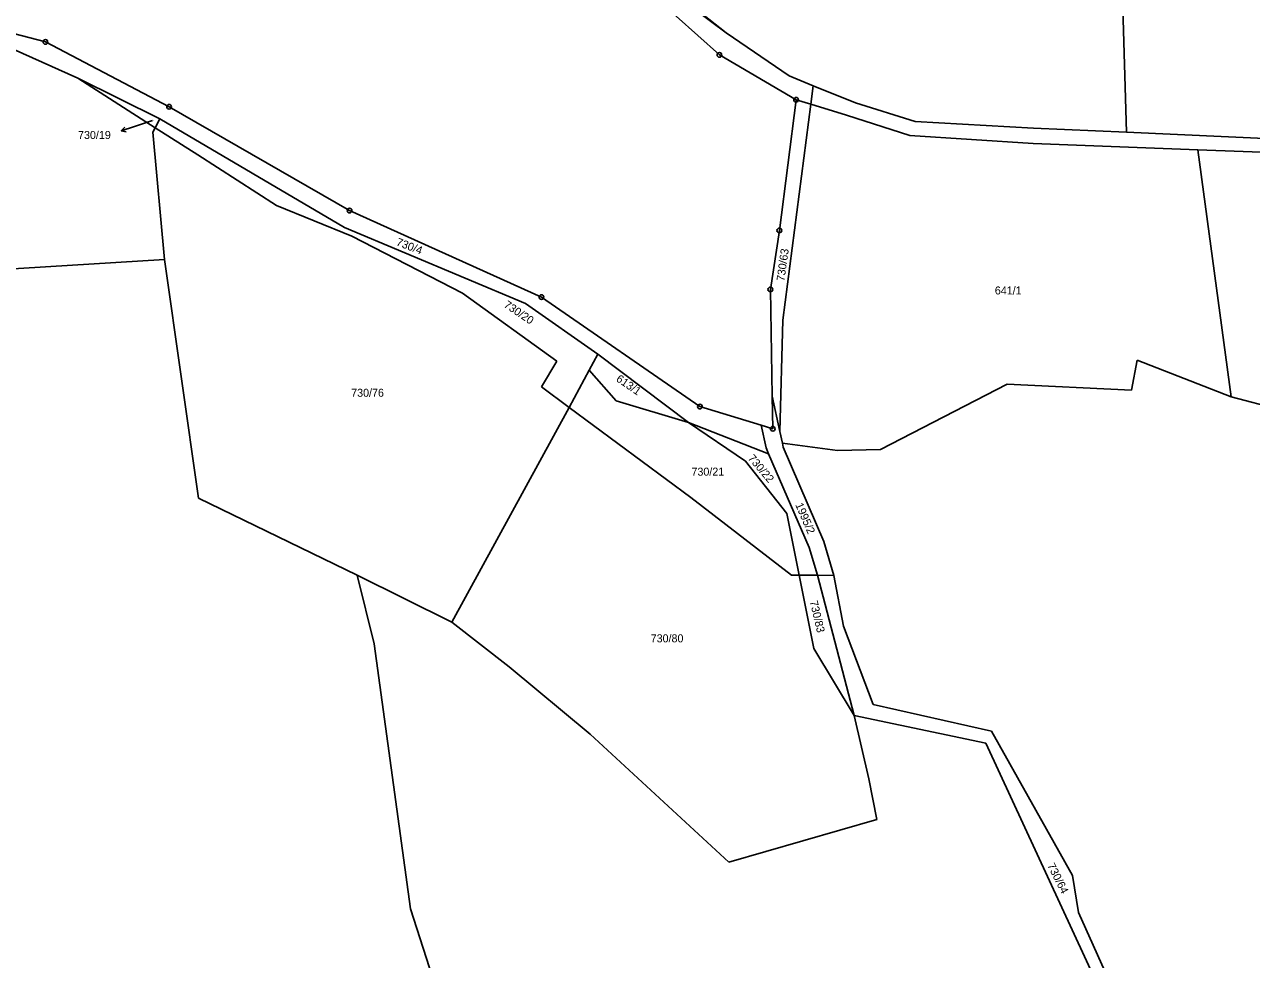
# Model space of a CAD drawing. Extents: x -795483 to -789093, y -1112258 to -1108741.
# Drawn here: x -790237.4 to -789976.9, y -1110782.8 to -1110584.2 of the extents above; entities that cross this region are included whole.
import ezdxf

# ---------------------------------------------------------------- set-up
doc = ezdxf.new("R2010")
doc.units = 0
for name, color, linetype in [('Komunikace', 7, 'Continuous'), ('Vrstva 1', 7, 'Continuous'), ('Vrstva 14', 7, 'Continuous'), ('Vrstva 16', 7, 'Continuous'), ('Vrstva 28', 7, 'Continuous')]:
    doc.layers.add(name, color=color, linetype=linetype)

msp = doc.modelspace()

# ---------------------------------------------------------------- linework, layer by layer
at = {"layer": 'Komunikace'}
msp.add_line((-790210.26, -1110604.54), (-790214.06, -1110605.82), dxfattribs=at)
at = {"layer": 'Vrstva 1'}
for p, q in [((-790088.41, -1110585.94), (-790118.1, -1110562.35)), ((-790107.56, -1110571.6), (-790088.41, -1110585.94)), ((-790109.06, -1110573.39), (-790089.84, -1110590.63)), ((-790004.31, -1110577.11), (-790003.41, -1110607.07)), ((-790248.26, -1110585.67), (-790226.09, -1110595.55)), ((-790245.32, -1110584.65), (-790232.97, -1110587.87)), ((-790075.06, -1110595.08), (-790088.41, -1110585.94)), ((-790232.97, -1110587.87), (-790206.7, -1110601.63)), ((-790089.84, -1110590.63), (-790073.57, -1110600.14)), ((-790208.66, -1110604.17), (-790226.09, -1110595.55)), ((-790226.09, -1110595.55), (-790209.67, -1110606.08)), ((-790069.93, -1110597.17), (-790075.06, -1110595.08)), ((-790069.93, -1110597.17), (-790070.44, -1110601.09)), ((-790060.94, -1110600.83), (-790069.93, -1110597.17)), ((-790206.7, -1110601.63), (-790168.39, -1110623.68)), ((-790077.12, -1110627.91), (-790073.57, -1110600.14)), ((-790070.44, -1110601.09), (-790076.4, -1110646.99)), ((-790073.57, -1110600.14), (-790070.44, -1110601.09)), ((-790070.44, -1110601.09), (-790062.85, -1110603.41)), ((-790048.28, -1110604.77), (-790060.94, -1110600.83)), ((-790208.66, -1110604.17), (-790209.67, -1110606.08)), ((-790169.45, -1110627.28), (-790208.66, -1110604.17)), ((-790062.85, -1110603.41), (-790049.4, -1110607.77)), ((-790209.67, -1110606.08), (-790210.16, -1110607.01)), ((-790210.16, -1110607.01), (-790207.67, -1110634.08)), ((-790209.67, -1110606.08), (-790200.64, -1110611.87)), ((-790023.12, -1110606.19), (-790048.28, -1110604.77)), ((-790003.41, -1110607.07), (-790023.12, -1110606.19)), ((-789963.76, -1110608.83), (-790003.41, -1110607.07)), ((-790049.4, -1110607.77), (-790023.24, -1110609.43)), ((-790023.24, -1110609.43), (-789988.24, -1110610.78)), ((-790200.64, -1110611.87), (-790183.88, -1110622.63)), ((-789981.15, -1110663.24), (-789988.24, -1110610.78)), ((-789988.24, -1110610.78), (-789964.4, -1110611.7)), ((-790183.88, -1110622.63), (-790167.93, -1110629.11)), ((-790168.39, -1110623.68), (-790127.63, -1110642.07)), ((-790131.04, -1110643.46), (-790169.45, -1110627.28)), ((-790079.03, -1110640.45), (-790077.12, -1110627.91)), ((-790167.93, -1110629.11), (-790144.42, -1110641.23)), ((-790207.67, -1110634.08), (-790250.25, -1110636.73)), ((-790207.67, -1110634.08), (-790200.43, -1110684.76)), ((-790078.63, -1110663.1), (-790079.03, -1110640.45)), ((-790144.42, -1110641.23), (-790124.35, -1110655.68)), ((-790115.64, -1110654.21), (-790131.04, -1110643.46)), ((-790127.63, -1110642.07), (-790093.98, -1110665.33)), ((-790076.4, -1110646.99), (-790077, -1110670.63)), ((-790124.35, -1110655.68), (-790127.65, -1110661.14)), ((-790117.49, -1110657.62), (-790115.64, -1110654.21)), ((-790096.43, -1110668.67), (-790115.64, -1110654.21)), ((-790001.1, -1110655.43), (-790002.32, -1110661.83)), ((-790001.1, -1110655.43), (-789981.15, -1110663.24)), ((-790117.49, -1110657.62), (-790121.78, -1110665.49)), ((-790117.49, -1110657.62), (-790111.76, -1110664.11)), ((-790127.65, -1110661.14), (-790121.78, -1110665.49)), ((-790028.75, -1110660.57), (-790055.63, -1110674.44)), ((-790028.75, -1110660.57), (-790002.32, -1110661.83)), ((-790096.43, -1110668.67), (-790111.76, -1110664.11)), ((-790077, -1110670.63), (-790078.63, -1110663.1)), ((-790078.51, -1110670.04), (-790078.63, -1110663.1)), ((-789954.11, -1110670.34), (-789981.15, -1110663.24)), ((-790121.78, -1110665.49), (-790146.65, -1110711.09)), ((-790121.78, -1110665.49), (-790095.92, -1110684.65)), ((-790093.98, -1110665.33), (-790080.98, -1110669.29)), ((-790096.43, -1110668.67), (-790084.31, -1110676.95)), ((-790096.43, -1110668.67), (-790079.39, -1110675.35)), ((-790080.98, -1110669.29), (-790079.92, -1110674.11)), ((-790080.98, -1110669.29), (-790078.51, -1110670.04)), ((-790076.46, -1110673.12), (-790077, -1110670.63)), ((-790079.92, -1110674.11), (-790079.39, -1110675.35)), ((-790076.29, -1110673.92), (-790076.46, -1110673.12)), ((-790064.77, -1110674.62), (-790076.46, -1110673.12)), ((-790067.65, -1110693.96), (-790076.29, -1110673.92)), ((-790055.63, -1110674.44), (-790064.77, -1110674.62)), ((-790075.53, -1110688.06), (-790084.31, -1110676.95)), ((-790079.39, -1110675.35), (-790070.82, -1110695.26)), ((-790166.78, -1110701.11), (-790200.43, -1110684.76)), ((-790095.92, -1110684.65), (-790074.53, -1110701.12)), ((-790072.92, -1110701.13), (-790075.53, -1110688.06)), ((-790070.82, -1110695.26), (-790069.05, -1110701.15)), ((-790067.65, -1110693.96), (-790065.58, -1110701.17)), ((-790166.78, -1110701.11), (-790146.65, -1110711.09)), ((-790166.78, -1110701.11), (-790163.13, -1110715.75)), ((-790072.92, -1110701.13), (-790074.53, -1110701.12)), ((-790069.8, -1110716.71), (-790072.92, -1110701.13)), ((-790069.05, -1110701.15), (-790072.92, -1110701.13)), ((-790065.58, -1110701.17), (-790069.05, -1110701.15)), ((-790061.26, -1110730.97), (-790069.05, -1110701.15)), ((-790063.5, -1110711.98), (-790065.58, -1110701.17)), ((-790134.48, -1110720.58), (-790146.65, -1110711.09)), ((-790057.23, -1110728.64), (-790063.5, -1110711.98)), ((-790163.13, -1110715.75), (-790155.43, -1110771.98)), ((-790061.26, -1110730.97), (-790069.8, -1110716.71)), ((-790117.29, -1110734.91), (-790134.48, -1110720.58)), ((-790032.06, -1110734.3), (-790057.23, -1110728.64)), ((-790033.25, -1110736.82), (-790061.26, -1110730.97)), ((-790061.26, -1110730.97), (-790058.11, -1110744.42)), ((-790014.87, -1110764.92), (-790032.06, -1110734.3)), ((-790087.84, -1110762.13), (-790117.29, -1110734.91)), ((-790008.5, -1110790.39), (-790033.25, -1110736.82)), ((-790056.44, -1110753.05), (-790058.11, -1110744.42)), ((-790056.44, -1110753.05), (-790087.84, -1110762.13)), ((-790013.62, -1110772.8), (-790014.87, -1110764.92)), ((-790149.99, -1110788.89), (-790155.43, -1110771.98)), ((-790006.1, -1110789.46), (-790013.62, -1110772.8))]:
    msp.add_line(p, q, dxfattribs=at)
at = {"layer": 'Vrstva 16'}
for p, q in [((-790214.06, -1110605.82), (-790216.9, -1110606.78)), ((-790216.9, -1110606.78), (-790216.11, -1110605.99)), ((-790216.9, -1110606.78), (-790215.8, -1110606.93))]:
    msp.add_line(p, q, dxfattribs=at)
at = {"layer": 'Vrstva 28'}
for centre, radius in [((-790232.97, -1110587.87), 0.5), ((-790232.97, -1110587.87), 0.01), ((-790089.84, -1110590.63), 0.5), ((-790089.84, -1110590.63), 0.01), ((-790206.7, -1110601.63), 0.5), ((-790206.7, -1110601.63), 0.01), ((-790073.57, -1110600.14), 0.5), ((-790073.57, -1110600.14), 0.01), ((-790168.39, -1110623.68), 0.5), ((-790168.39, -1110623.68), 0.01), ((-790077.12, -1110627.91), 0.5), ((-790077.12, -1110627.91), 0.01), ((-790079.03, -1110640.45), 0.5), ((-790079.03, -1110640.45), 0.01), ((-790127.63, -1110642.07), 0.5), ((-790127.63, -1110642.07), 0.01), ((-790093.98, -1110665.33), 0.5), ((-790093.98, -1110665.33), 0.01), ((-790078.51, -1110670.04), 0.5), ((-790078.51, -1110670.04), 0.01)]:
    msp.add_circle(centre, radius, dxfattribs=at)

# ---------------------------------------------------------------- texts
at = {"layer": 'Vrstva 14'}
for s, height, p in [('730/19', 0.1, (-790210.26, -1110604.54)), ('641/1', 1.7, (-790031.36, -1110641.51)), ('730/76', 1.7, (-790168.04, -1110663.24)), ('730/21', 1.7, (-790095.78, -1110680)), ('730/80', 1.7, (-790104.44, -1110715.4))]:
    msp.add_text(s, height=height, dxfattribs=at).set_placement(p)
for s, rotation, p in [('730/4', 339.0914, (-790158.62, -1110631.02)), ('730/63', 82.2303, (-790076.05, -1110638.78)), ('730/20', 326.1775, (-790135.77, -1110644.08)), ('613/1', 325.6165, (-790111.93, -1110659.8)), ('730/22', 310.409, (-790083.89, -1110676.37)), ('1995/2', 293.3837, (-790073.77, -1110686.18)), ('730/83', 283.4111, (-790070.68, -1110706.73)), ('730/64', 296.9291, (-790020.28, -1110762.8))]:
    msp.add_text(s, height=1.7, rotation=rotation, dxfattribs=at).set_placement(p)
at = {"layer": 'Vrstva 16'}
msp.add_text('730/19', height=1.7, dxfattribs=at).set_placement((-790226.04, -1110608.48))

doc.saveas('drawing.dxf')
